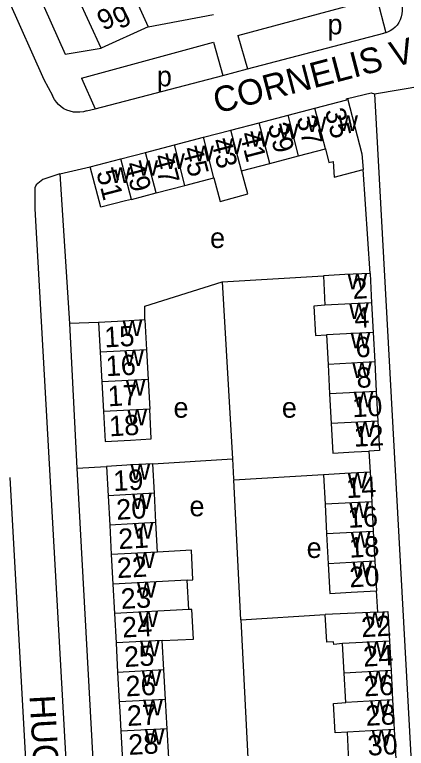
# Model space of a CAD drawing. Extents: x 157569 to 159501, y 382907 to 384670.
# Drawn here: x 158735.9 to 158813.1, y 383492.8 to 383637.3 of the extents above; entities that cross this region are included whole.
import ezdxf

# ---------------------------------------------------------------- set-up
doc = ezdxf.new("R2010")
doc.units = 0
for name, color, linetype in [('BLT_Basislijn', 7, 'Continuous'), ('BLT_Bebouwing', 7, 'Continuous'), ('BLT_Centroide', 7, 'Continuous'), ('BLT_Huisnummer', 7, 'Continuous'), ('BLT_Huisnummer_ tussenligend', 7, 'Continuous'), ('BLT_Huisnummer_zonder_bebouwing', 7, 'Continuous'), ('BLT_Onderverdeling_panden', 7, 'Continuous'), ('BLT_Straatnaam', 7, 'Continuous'), ('BLT_Vlakafsluiter', 7, 'Continuous')]:
    doc.layers.add(name, color=color, linetype=linetype)

msp = doc.modelspace()

# ---------------------------------------------------------------- linework, layer by layer
at = {"layer": 'BLT_Basislijn'}
for p, q in [((158762.21, 383634.88), (158775.09, 383637.3)), ((158779.9, 383633.15), (158781.76, 383626.57)), ((158781.76, 383626.57), (158808.66, 383633.58)), ((158749.04, 383624.75), (158775.07, 383631.84)), ((158775.07, 383631.84), (158776.92, 383625.3)), ((158751.73, 383618.74), (158776.92, 383625.3)), ((158776.92, 383625.3), (158781.76, 383626.57)), ((158741.59, 383624.49), (158743.29, 383621.33)), ((158749.04, 383624.75), (158751.73, 383618.74)), ((158750.03, 383618.3), (158751.73, 383618.74)), ((158744.75, 383605.88), (158750.78, 383607.3)), ((158805.96, 383586.31), (158804.56, 383606.74)), ((158744.75, 383605.88), (158746.66, 383576.4)), ((158776.81, 383584.62), (158796.76, 383585.8)), ((158776.81, 383584.62), (158778.79, 383549.76)), ((158752.41, 383576.64), (158746.66, 383576.4)), ((158746.66, 383576.4), (158748.14, 383547.94)), ((158805.71, 383551.3), (158805.98, 383547.15)), ((158763.1, 383548.81), (158778.79, 383549.76)), ((158748.14, 383547.94), (158753.98, 383548.3)), ((158748.14, 383547.94), (158752.89, 383461.63)), ((158742.32, 383412.58), (158734.98, 383546.09)), ((158796.77, 383546.66), (158779.05, 383545.61)), ((158780.45, 383518.07), (158779.05, 383545.61)), ((158807.49, 383519.59), (158807.2, 383523.76)), ((158780.45, 383518.07), (158797.12, 383519.1))]:
    msp.add_line(p, q, dxfattribs=at)
for points in [[(158715.02, 383698.14), (158745.8, 383629.49), (158752.9, 383630.63)], [(158710.51, 383695.02), (158713.43, 383687.6), (158741.59, 383624.49)], [(158779.9, 383633.15), (158807.28, 383640.6), (158809.04, 383633.69)], [(158811.69, 383640.33), (158811.95, 383639.78), (158812.14, 383639.21), (158812.25, 383638.61), (158812.29, 383638.01), (158812.24, 383637.41), (158812.11, 383636.81), (158811.91, 383636.24), (158811.63, 383635.71), (158811.29, 383635.21), (158810.88, 383634.76), (158810.42, 383634.37), (158809.91, 383634.05), (158809.36, 383633.79), (158809.04, 383633.69)], [(158809.04, 383633.69), (158808.78, 383633.61), (158808.66, 383633.58)], [(158750.03, 383618.3), (158749.4, 383618.12), (158748.74, 383618.03), (158748.08, 383618.02), (158747.43, 383618.08), (158746.78, 383618.23), (158746.16, 383618.45), (158745.57, 383618.74), (158745.02, 383619.11), (158744.52, 383619.53), (158744.08, 383620.02), (158743.69, 383620.55), (158743.38, 383621.13), (158743.29, 383621.33)], [(158801.49, 383620.72), (158806.14, 383621.85), (158806.83, 383621.66)], [(158806.83, 383621.66), (158819.46, 383392.01), (158819.71, 383391.92), (158819.2, 383390.12), (158817.89, 383389.1)], [(158744.75, 383605.88), (158741.38, 383604.82), (158740.1, 383603.75), (158739.82, 383603.14), (158739.83, 383599), (158750.07, 383416.84), (158750.86, 383411.09), (158752.25, 383409.15), (158754.43, 383407.37), (158755.56, 383407.12)], [(158761.55, 383577.13), (158761.5, 383579.85), (158776.81, 383584.62)], [(158778.79, 383549.76), (158779.04, 383545.84), (158779.05, 383545.61)], [(158780.45, 383518.07), (158783.04, 383467.56), (158783.06, 383467.27)]]:
    msp.add_lwpolyline(points, dxfattribs=at)
at = {"layer": 'BLT_Bebouwing'}
for p, q in [((158739.67, 383684.17), (158762.21, 383634.88)), ((158752.9, 383630.63), (158730.69, 383679.26)), ((158762.21, 383634.88), (158752.9, 383630.63)), ((158789.78, 383617.45), (158795.06, 383618.82)), ((158784.1, 383615.97), (158789.78, 383617.45)), ((158778.51, 383614.51), (158784.1, 383615.97)), ((158773.09, 383613.1), (158778.51, 383614.51)), ((158767.37, 383611.61), (158773.09, 383613.1)), ((158761.68, 383610.14), (158767.37, 383611.61)), ((158791.86, 383609.44), (158797.14, 383610.81)), ((158756.79, 383608.86), (158761.68, 383610.14)), ((158786.18, 383607.97), (158791.86, 383609.44)), ((158750.78, 383607.3), (158756.79, 383608.86)), ((158780.59, 383606.52), (158786.18, 383607.97)), ((158769.44, 383603.63), (158775.16, 383605.11)), ((158763.76, 383602.15), (158769.44, 383603.63)), ((158758.87, 383600.88), (158763.76, 383602.15)), ((158805.96, 383586.31), (158806.26, 383580.5)), ((158796.76, 383585.8), (158797.06, 383580.02)), ((158806.26, 383580.5), (158806.57, 383574.68)), ((158752.41, 383576.64), (158752.73, 383570.78)), ((158761.55, 383577.13), (158761.87, 383571.27)), ((158806.57, 383574.68), (158806.87, 383568.86)), ((158797.36, 383574.2), (158797.67, 383568.38)), ((158752.73, 383570.78), (158753.04, 383564.92)), ((158761.87, 383571.27), (158762.18, 383565.41)), ((158797.67, 383568.38), (158797.97, 383562.57)), ((158806.87, 383568.86), (158807.18, 383563.05)), ((158753.04, 383564.92), (158753.36, 383559.07)), ((158762.18, 383565.41), (158762.5, 383559.56)), ((158797.97, 383562.57), (158798.28, 383556.75)), ((158807.18, 383563.05), (158807.48, 383557.23)), ((158763.41, 383543.01), (158763.1, 383548.81)), ((158753.98, 383548.3), (158754.29, 383542.52)), ((158796.77, 383546.66), (158797.08, 383540.82)), ((158805.98, 383547.15), (158806.28, 383541.3)), ((158763.72, 383537.21), (158763.41, 383543.01)), ((158754.29, 383542.52), (158754.6, 383536.72)), ((158797.08, 383540.82), (158797.39, 383534.98)), ((158806.28, 383541.3), (158806.59, 383535.46)), ((158764.04, 383531.41), (158763.72, 383537.21)), ((158754.6, 383536.72), (158754.92, 383530.92)), ((158797.39, 383534.98), (158797.69, 383529.13)), ((158806.59, 383535.46), (158806.89, 383529.61)), ((158754.92, 383530.92), (158755.23, 383525.11)), ((158806.89, 383529.61), (158807.2, 383523.76)), ((158770.22, 383520.11), (158769.91, 383525.91)), ((158755.23, 383525.11), (158755.54, 383519.32)), ((158755.54, 383519.32), (158755.86, 383513.52)), ((158765.29, 383508.21), (158764.98, 383514.01)), ((158755.86, 383513.52), (158756.17, 383507.72)), ((158800.84, 383507.58), (158800.52, 383513.39)), ((158809.76, 383513.89), (158810.08, 383508.09)), ((158765.61, 383502.41), (158765.29, 383508.21)), ((158756.17, 383507.72), (158756.49, 383501.92)), ((158801.16, 383501.78), (158800.84, 383507.58)), ((158810.08, 383508.09), (158810.4, 383502.29)), ((158756.8, 383496.12), (158757.12, 383490.32)), ((158766.24, 383490.81), (158765.92, 383496.61)), ((158801.77, 383490.17), (158801.47, 383495.97)), ((158810.72, 383496.48), (158811.04, 383490.68))]:
    msp.add_line(p, q, dxfattribs=at)
for points in [[(158795.06, 383618.82), (158801.34, 383620.45), (158801.28, 383620.66), (158801.49, 383620.72)], [(158801.49, 383620.72), (158804.33, 383609.83), (158804.56, 383606.74)], [(158797.14, 383610.81), (158797.84, 383608.15), (158798.66, 383608.36), (158798.89, 383605.28), (158804.56, 383606.74)], [(158758.87, 383600.88), (158757.7, 383600.58), (158752.86, 383599.33), (158750.78, 383607.3)], [(158775.16, 383605.11), (158776.41, 383600.48), (158781.82, 383601.96), (158780.59, 383606.52)], [(158805.96, 383586.31), (158800.96, 383586.05), (158796.76, 383585.8)], [(158797.06, 383580.02), (158794.88, 383579.82), (158795.18, 383574.05), (158797.36, 383574.2)], [(158761.55, 383577.13), (158757.41, 383576.91), (158752.41, 383576.64)], [(158753.36, 383559.07), (158753.68, 383553.21), (158758.67, 383553.48), (158762.81, 383553.7), (158762.5, 383559.56)], [(158798.28, 383556.75), (158798.58, 383550.9), (158802.79, 383551.15), (158805.71, 383551.3)], [(158807.48, 383557.23), (158807.78, 383551.41), (158805.71, 383551.3)], [(158763.1, 383548.81), (158758.97, 383548.57), (158753.98, 383548.3)], [(158805.98, 383547.15), (158800.98, 383546.89), (158796.77, 383546.66)], [(158769.91, 383525.91), (158770.98, 383525.98), (158770.73, 383531.8), (158764.04, 383531.41)], [(158797.69, 383529.13), (158798, 383523.28), (158802.21, 383523.5), (158807.2, 383523.76)], [(158764.98, 383514.01), (158771.13, 383514.25), (158770.81, 383520.14), (158770.22, 383520.11)], [(158807.49, 383519.59), (158804.45, 383519.42), (158797.12, 383519.1)], [(158800.52, 383513.39), (158798.8, 383513.2), (158798.77, 383513.76), (158797.41, 383513.69), (158797.12, 383519.1)], [(158807.49, 383519.59), (158809.45, 383519.69), (158809.76, 383513.89)], [(158756.49, 383501.92), (158756.59, 383500), (158756.8, 383496.12)], [(158765.92, 383496.61), (158765.74, 383500), (158765.61, 383502.41)], [(158801.47, 383495.97), (158799.08, 383495.84), (158798.77, 383501.62), (158801.16, 383501.78)], [(158810.4, 383502.29), (158810.53, 383500), (158810.72, 383496.48)]]:
    msp.add_lwpolyline(points, dxfattribs=at)
at = {"layer": 'BLT_Onderverdeling_panden'}
for p, q in [((158797.14, 383610.81), (158795.06, 383618.82)), ((158791.86, 383609.44), (158789.78, 383617.45)), ((158786.18, 383607.97), (158784.1, 383615.97)), ((158780.59, 383606.52), (158778.51, 383614.51)), ((158775.16, 383605.11), (158773.09, 383613.1)), ((158769.44, 383603.63), (158767.37, 383611.61)), ((158763.76, 383602.15), (158761.68, 383610.14)), ((158758.87, 383600.88), (158756.79, 383608.86)), ((158806.26, 383580.5), (158797.06, 383580.02)), ((158806.57, 383574.68), (158797.36, 383574.2)), ((158761.87, 383571.27), (158752.73, 383570.78)), ((158806.87, 383568.86), (158797.67, 383568.38)), ((158762.18, 383565.41), (158753.04, 383564.92)), ((158807.18, 383563.05), (158797.97, 383562.57)), ((158762.5, 383559.56), (158753.36, 383559.07)), ((158807.48, 383557.23), (158798.28, 383556.75)), ((158763.41, 383543.01), (158754.29, 383542.52)), ((158806.28, 383541.3), (158797.08, 383540.82)), ((158763.72, 383537.21), (158754.6, 383536.72)), ((158806.59, 383535.46), (158797.39, 383534.98)), ((158764.04, 383531.41), (158754.92, 383530.92)), ((158806.89, 383529.61), (158797.69, 383529.13)), ((158769.91, 383525.91), (158755.23, 383525.11)), ((158770.22, 383520.11), (158755.54, 383519.32)), ((158764.98, 383514.01), (158755.86, 383513.52)), ((158809.76, 383513.89), (158800.52, 383513.39)), ((158765.29, 383508.21), (158756.17, 383507.72)), ((158810.08, 383508.09), (158800.84, 383507.58)), ((158765.61, 383502.41), (158756.49, 383501.92)), ((158810.4, 383502.29), (158801.16, 383501.78)), ((158765.92, 383496.61), (158756.8, 383496.12)), ((158810.72, 383496.48), (158801.47, 383495.97))]:
    msp.add_line(p, q, dxfattribs=at)
at = {"layer": 'BLT_Vlakafsluiter'}
msp.add_line((158806.83, 383621.66), (158816.79, 383623.36), dxfattribs=at)

# ---------------------------------------------------------------- texts
at = {"layer": 'BLT_Centroide'}
for s, p in [('p', (158797.55, 383633.36)), ('p', (158763.89, 383623.14)), ('w', (158793.47, 383614.12)), ('w', (158799.69, 383614.33)), ('w', (158787.98, 383612.7)), ('w', (158782.34, 383611.23)), ('w', (158776.84, 383609.81)), ('w', (158771.27, 383608.36)), ('w', (158765.56, 383606.89)), ('w', (158760.28, 383605.52)), ('w', (158754.83, 383604.09)), ('e', (158774.39, 383591.3)), ('w', (158801.51, 383583.16)), ('w', (158801.81, 383577.34)), ('w', (158757.14, 383573.97)), ('w', (158802.12, 383571.53)), ('w', (158757.45, 383568.09)), ('w', (158802.42, 383565.72)), ('w', (158757.77, 383562.25)), ('w', (158802.73, 383559.91)), ('e', (158767.18, 383557.88)), ('e', (158788.55, 383557.88)), ('w', (158758.09, 383556.38)), ('w', (158803.03, 383554.06)), ('w', (158758.7, 383545.66)), ('w', (158801.52, 383544)), ('w', (158759.01, 383539.88)), ('e', (158770.33, 383538.47)), ('w', (158801.84, 383538.12)), ('w', (158759.32, 383534.06)), ('w', (158802.14, 383532.28)), ('e', (158793.44, 383530.26)), ('w', (158759.63, 383528.25)), ('w', (158802.45, 383526.44)), ('w', (158759.95, 383522.47)), ('w', (158760.27, 383516.66)), ('w', (158804.99, 383516.53)), ('w', (158760.58, 383510.88)), ('w', (158805.3, 383510.75)), ('w', (158760.89, 383505.06)), ('w', (158805.62, 383504.94)), ('w', (158761.2, 383499.25)), ('w', (158805.94, 383499.12)), ('w', (158761.52, 383493.47)), ('w', (158806.25, 383493.31))]:
    msp.add_text(s, height=4, dxfattribs=at).set_placement(p)
at = {"layer": 'BLT_Huisnummer'}
for s, rotation, p in [('35', 284.5352, (158796.98, 383618.32)), ('39', 284.5352, (158785.73, 383615.46)), ('43', 284.5352, (158774.54, 383612.42)), ('47', 284.5352, (158763.11, 383609.31)), ('51', 284.5352, (158751.94, 383606.2)), ('2', 2.9922, (158802.58, 383581.26)), ('15', 3.0724, (158753.64, 383571.71)), ('6', 2.9922, (158803.16, 383569.72)), ('18', 3.0724, (158754.58, 383554.2)), ('12', 2.9922, (158802.81, 383552.15)), ('19', 3.0978, (158755.4, 383543.42)), ('14', 2.9928, (158801.32, 383542.03)), ('22', 3.0978, (158756.13, 383526.28)), ('20', 2.9923, (158801.96, 383524.46)), ('24', 3.0978, (158757.14, 383514.57)), ('22', 3.1393, (158804.31, 383514.64)), ('26', 3.0978, (158757.84, 383502.98)), ('26', 3.1393, (158804.82, 383502.98)), ('28', 3.0978, (158758.38, 383491.46)), ('30', 3.1393, (158805.55, 383491.31))]:
    msp.add_text(s, height=4, rotation=rotation, dxfattribs=at).set_placement(p)
at = {"layer": 'BLT_Huisnummer_ tussenligend'}
for s, rotation, p in [('37', 284.5352, (158791.39, 383616.9)), ('41', 284.5352, (158780.19, 383613.72)), ('45', 284.5352, (158768.88, 383610.79)), ('49', 284.5352, (158757.52, 383607.8)), ('4', 2.9922, (158802.95, 383575.53)), ('16', 3.0724, (158753.91, 383566.04)), ('8', 2.9922, (158803.36, 383563.73)), ('17', 3.0724, (158754.31, 383560.11)), ('10', 2.9922, (158802.53, 383557.96)), ('20', 3.0978, (158755.99, 383537.77)), ('16', 2.9928, (158801.65, 383536.17)), ('21', 3.0978, (158756.4, 383531.99)), ('18', 2.9928, (158801.92, 383530.3)), ('23', 3.0978, (158756.89, 383520.21)), ('25', 3.0978, (158757.54, 383508.77)), ('24', 3.1393, (158804.68, 383508.84)), ('27', 3.0978, (158758.11, 383497.16)), ('28', 3.1393, (158805.16, 383497.18))]:
    msp.add_text(s, height=4, rotation=rotation, dxfattribs=at).set_placement(p)
at = {"layer": 'BLT_Huisnummer_zonder_bebouwing'}
msp.add_text('9g', height=4, rotation=26.4365, dxfattribs=at).set_placement((158753.38, 383634))
at = {"layer": 'BLT_Straatnaam'}
for s, rotation, p in [('CORNELIS VAN BIJNKERSHOEKSTRAAT', 14.6494, (158775.77, 383617.75)), ('HUGO DE GROOTPLEIN', 273.0779, (158738.79, 383503.15))]:
    msp.add_text(s, height=4.9999, rotation=rotation, dxfattribs=at).set_placement(p)

doc.saveas('drawing.dxf')
